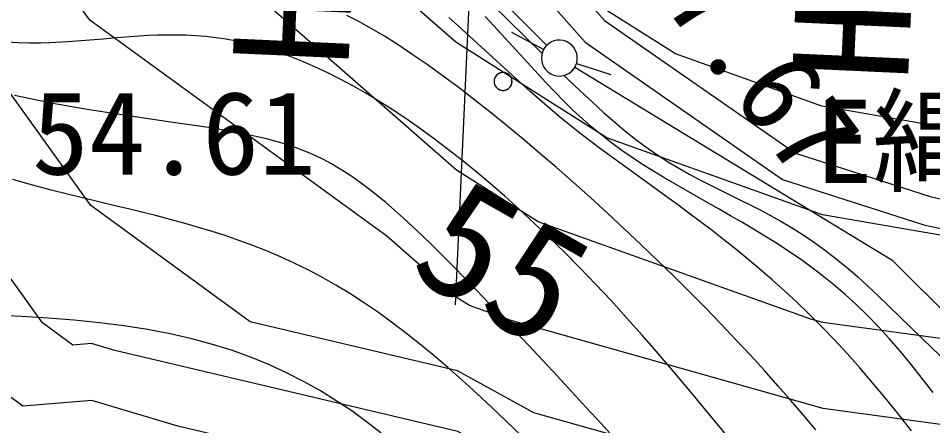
# Model space of a CAD drawing. Extents: x 42655 to 43811, y -141820 to -141156.
# Drawn here: x 43661.72 to 43674.45, y -141381.58 to -141375.91 of the extents above; entities that cross this region are included whole.
import ezdxf

# ---------------------------------------------------------------- set-up
doc = ezdxf.new("R2010")
doc.units = 0
for name, color, linetype in [('ZE_HICN', 7, 'Continuous'), ('ZE_LWCN', 7, 'Continuous'), ('地形', 7, 'Continuous')]:
    doc.layers.add(name, color=color, linetype=linetype)

msp = doc.modelspace()

# ---------------------------------------------------------------- linework, layer by layer
at = {"layer": 'ZE_HICN'}
msp.add_lwpolyline([(43685.825, -141389.927), (43685.298, -141389.747), (43683.134, -141388.438), (43679.65, -141386.224), (43678.567, -141385.582), (43678.031, -141385.201), (43675.684, -141382.91), (43672.93, -141382.534), (43668.898, -141381.398), (43667.834, -141380.811), (43664.953, -141380.131), (43662.734, -141378.517), (43660.987, -141376.089), (43657.63, -141375.005), (43654.981, -141374.016), (43653.018, -141373.439), (43652.533, -141373.325), (43651.818, -141373.165), (43647.441, -141372.335)], dxfattribs=at)
at = {"layer": 'ZE_LWCN'}
for points in [[(43685.824, -141382.577), (43684.581, -141381.828), (43683.099, -141380.993), (43682.574, -141380.682), (43681.687, -141380.052), (43677.998, -141378.275), (43676.006, -141377.67), (43672.904, -141377.133), (43670.866, -141376.406), (43667.803, -141374.47), (43667.218, -141373.958), (43664.181, -141372.184), (43662.7, -141371.196), (43659.876, -141370.576), (43657.606, -141369.999), (43656.175, -141369.578), (43652.512, -141368.717), (43648.78, -141367.883), (43647.414, -141366.657)], [(43685.824, -141384.347), (43683.108, -141382.816), (43681.572, -141381.907), (43678.981, -141380.065), (43678.004, -141379.594), (43677.477, -141379.434), (43672.911, -141378.643), (43669.911, -141377.573), (43667.812, -141376.246), (43665.207, -141373.967), (43663.525, -141372.985), (43662.706, -141372.439), (43661.142, -141372.095), (43657.612, -141371.198), (43655.386, -141370.543), (43652.517, -141369.869), (43648.28, -141368.922), (43647.424, -141368.759), (43646.711, -141368.756), (43643.101, -141367.91), (43642.629, -141367.549), (43642.328, -141367.178), (43641.42, -141366.82)], [(43685.825, -141386.166), (43683.116, -141384.64), (43680.57, -141383.132), (43678.012, -141381.313), (43677.443, -141380.758), (43672.919, -141380.141), (43672.751, -141380.094), (43668.957, -141378.74), (43667.82, -141378.022), (43663.196, -141373.977), (43662.87, -141373.787), (43662.712, -141373.681), (43662.409, -141373.615), (43657.617, -141372.397), (43654.597, -141371.508), (43652.523, -141371.021), (43649.459, -141370.336), (43647.429, -141369.951)], [(43685.825, -141388.114), (43683.125, -141386.481), (43682.697, -141386.21), (43679.568, -141384.357), (43678.022, -141383.257), (43676.564, -141381.834), (43672.924, -141381.338), (43668.581, -141380.114), (43668.002, -141379.907), (43667.829, -141379.798), (43666.85, -141378.942), (43662.722, -141375.939), (43661.968, -141374.89), (43659.198, -141373.996), (43657.623, -141373.596), (43653.807, -141372.474), (43652.528, -141372.173), (43650.638, -141371.75), (43647.435, -141371.143)], [(43685.825, -141391.599), (43684.231, -141391.052), (43683.144, -141390.394), (43679.661, -141388.181), (43678.04, -141387.084), (43677.109, -141386.236), (43674.804, -141383.986), (43672.936, -141383.731), (43670.2, -141382.96), (43667.838, -141381.656), (43663.066, -141380.531), (43662.744, -141380.434), (43662.485, -141380.456), (43662.063, -141380.145), (43660.007, -141377.288), (43657.637, -141376.523), (43653.252, -141374.886), (43652.54, -141374.627), (43652.145, -141374.506), (43650.146, -141374.039), (43647.446, -141373.527)], [(43685.825, -141393.315), (43683.201, -141392.37), (43683.164, -141392.357), (43683.153, -141392.35), (43683.118, -141392.329), (43678.048, -141388.896), (43675.137, -141386.245), (43673.924, -141385.062), (43672.941, -141384.928), (43671.502, -141384.522), (43667.842, -141382.501), (43663.943, -141381.582), (43662.747, -141381.226), (43661.79, -141381.306), (43660.226, -141380.154), (43659.027, -141378.487), (43657.644, -141378.041), (43655.086, -141377.086), (43652.547, -141376.164), (43651.142, -141375.734), (43647.453, -141374.871)]]:
    msp.add_lwpolyline(points, dxfattribs=at)
at = {"layer": '地形'}
for p, q in [((43667.807, -141379.895), (43668.961, -141354.526)), ((43668.653, -141374.56), (43669.881, -141375.942)), ((43669.076, -141376.289), (43667.537, -141374.748)), ((43669.881, -141375.942), (43672.536, -141377.789)), ((43669.033, -141376.348), (43668.592, -141376.111)), ((43669.491, -141376.543), (43669.967, -141376.695)), ((43673.892, -141379.282), (43669.467, -141376.596)), ((43672.536, -141377.789), (43674.427, -141378.396)), ((43674.427, -141378.396), (43677.225, -141379.002)), ((43675.843, -141381.233), (43673.892, -141379.282))]:
    msp.add_line(p, q, dxfattribs=at)
for points in [[(43666.918, -141373.125), (43667.303, -141373.512), (43668.347, -141374.818), (43669.613, -141376.243), (43672.357, -141378.152), (43674.324, -141378.783), (43677.139, -141379.392), (43678, -141379.586), (43685.824, -141381.524)], [(43665.723, -141374.313), (43665.789, -141374.295), (43665.98, -141374.275), (43666.285, -141374.305), (43666.692, -141374.438), (43667.19, -141374.723), (43667.327, -141374.824), (43667.469, -141374.936), (43667.615, -141375.059), (43667.765, -141375.192), (43668.075, -141375.479), (43669.011, -141376.404)], [(43672.819, -141381.631), (43672.65, -141381.43), (43672.475, -141381.227), (43672.293, -141381.02), (43672.106, -141380.809), (43671.911, -141380.596), (43671.709, -141380.38), (43671.501, -141380.161), (43671.288, -141379.941), (43671.069, -141379.72), (43670.845, -141379.498), (43670.618, -141379.277), (43670.388, -141379.056), (43670.155, -141378.837), (43669.921, -141378.62), (43669.685, -141378.405), (43669.449, -141378.194), (43669.213, -141377.988), (43668.978, -141377.785), (43668.745, -141377.589), (43668.513, -141377.398), (43668.285, -141377.214), (43668.059, -141377.037), (43667.838, -141376.867), (43667.622, -141376.707), (43667.411, -141376.556), (43667.206, -141376.414), (43667.008, -141376.283), (43666.818, -141376.163), (43666.635, -141376.055), (43666.461, -141375.959), (43666.297, -141375.876)], [(43674.151, -141381.646), (43673.97, -141381.417), (43673.789, -141381.194), (43673.61, -141380.979), (43673.432, -141380.771), (43673.255, -141380.572), (43673.078, -141380.382), (43672.903, -141380.2), (43672.729, -141380.027), (43672.556, -141379.86), (43672.384, -141379.7), (43672.213, -141379.547), (43672.043, -141379.4), (43671.875, -141379.259), (43671.708, -141379.123), (43671.542, -141378.991), (43671.378, -141378.864), (43671.216, -141378.74), (43671.054, -141378.62), (43670.895, -141378.503), (43670.737, -141378.388), (43670.58, -141378.276), (43669.824, -141377.728), (43669.535, -141377.507), (43669.253, -141377.281), (43668.846, -141376.931), (43667.956, -141376.119), (43667.835, -141376.009), (43667.715, -141375.902)], [(43674.454, -141381.114), (43674.302, -141380.919), (43674.151, -141380.729), (43673.999, -141380.546), (43673.847, -141380.369), (43673.694, -141380.201), (43673.539, -141380.042), (43673.383, -141379.892), (43673.227, -141379.75), (43673.069, -141379.616), (43672.91, -141379.489), (43672.751, -141379.368), (43672.591, -141379.253), (43672.432, -141379.144), (43672.272, -141379.039), (43672.112, -141378.939), (43671.952, -141378.842), (43671.793, -141378.748), (43671.635, -141378.657), (43671.477, -141378.567), (43671.32, -141378.479), (43670.706, -141378.126), (43670.409, -141377.943), (43670.263, -141377.847), (43670.12, -141377.748), (43669.979, -141377.645), (43669.841, -141377.538), (43669.706, -141377.425), (43669.573, -141377.308), (43669.442, -141377.188), (43669.314, -141377.063), (43669.063, -141376.807), (43668.34, -141376.016), (43668.221, -141375.886)], [(43673.815, -141384.403), (43671.292, -141381.361), (43671.069, -141381.093), (43670.847, -141380.829), (43670.626, -141380.571), (43670.406, -141380.319), (43670.188, -141380.074), (43669.971, -141379.837), (43669.755, -141379.607), (43669.541, -141379.385), (43669.328, -141379.17), (43669.117, -141378.963), (43668.907, -141378.763), (43668.7, -141378.571), (43668.494, -141378.387), (43668.291, -141378.21), (43668.089, -141378.041), (43667.889, -141377.879), (43667.692, -141377.725), (43667.497, -141377.578), (43667.305, -141377.438), (43667.115, -141377.306), (43666.927, -141377.182), (43666.743, -141377.064), (43666.561, -141376.955), (43666.381, -141376.852), (43666.205, -141376.757), (43666.032, -141376.67), (43665.861, -141376.59), (43665.694, -141376.517), (43665.531, -141376.451), (43665.37, -141376.393), (43665.213, -141376.342), (43665.059, -141376.298), (43664.908, -141376.26), (43664.76, -141376.229), (43664.615, -141376.203), (43664.473, -141376.182), (43664.333, -141376.167), (43664.195, -141376.156), (43664.059, -141376.148), (43663.925, -141376.145), (43663.793, -141376.145), (43663.663, -141376.147), (43663.534, -141376.153), (43663.406, -141376.16), (43663.28, -141376.169), (43663.154, -141376.179), (43663.029, -141376.189), (43662.905, -141376.201), (43662.411, -141376.242), (43662.164, -141376.255), (43662.039, -141376.258), (43661.883, -141376.258), (43661.725, -141376.254), (43661.566, -141376.245)], [(43669.003, -141376.466), (43669.007, -141376.511), (43669.019, -141376.554), (43669.038, -141376.594), (43669.065, -141376.631), (43669.097, -141376.662), (43669.134, -141376.686), (43669.176, -141376.704), (43669.219, -141376.714), (43669.264, -141376.716), (43669.309, -141376.71), (43669.351, -141376.696), (43669.391, -141376.675), (43669.426, -141376.647), (43669.455, -141376.613), (43669.478, -141376.575), (43669.494, -141376.533), (43669.502, -141376.489), (43669.502, -141376.444), (43669.494, -141376.4), (43669.478, -141376.358), (43669.455, -141376.319), (43669.426, -141376.286), (43669.391, -141376.258), (43669.351, -141376.236), (43669.309, -141376.222), (43669.264, -141376.216), (43669.219, -141376.218), (43669.176, -141376.228), (43669.134, -141376.246), (43669.097, -141376.271), (43669.065, -141376.302), (43669.038, -141376.338), (43669.019, -141376.378), (43669.007, -141376.422), (43669.003, -141376.466)], [(43669.003, -141376.466), (43669.007, -141376.511), (43669.019, -141376.554), (43669.038, -141376.594), (43669.065, -141376.631), (43669.097, -141376.662), (43669.134, -141376.686), (43669.176, -141376.704), (43669.219, -141376.714), (43669.264, -141376.716), (43669.309, -141376.71), (43669.351, -141376.696), (43669.391, -141376.675), (43669.426, -141376.647), (43669.455, -141376.613), (43669.478, -141376.575), (43669.494, -141376.533), (43669.502, -141376.489), (43669.502, -141376.444), (43669.494, -141376.4), (43669.478, -141376.358), (43669.455, -141376.319), (43669.426, -141376.286), (43669.391, -141376.258), (43669.351, -141376.236), (43669.309, -141376.222), (43669.264, -141376.216), (43669.219, -141376.218), (43669.176, -141376.228), (43669.134, -141376.246), (43669.097, -141376.271), (43669.065, -141376.302), (43669.038, -141376.338), (43669.019, -141376.378), (43669.007, -141376.422), (43669.003, -141376.466)], [(43668.594, -141376.789), (43668.592, -141376.767), (43668.585, -141376.744), (43668.575, -141376.724), (43668.561, -141376.705), (43668.544, -141376.69), (43668.525, -141376.678), (43668.503, -141376.669), (43668.48, -141376.665), (43668.457, -141376.665), (43668.435, -141376.669), (43668.413, -141376.678), (43668.394, -141376.69), (43668.377, -141376.705), (43668.363, -141376.724), (43668.352, -141376.744), (43668.346, -141376.767), (43668.344, -141376.789)], [(43668.344, -141376.789), (43668.346, -141376.812), (43668.352, -141376.833), (43668.362, -141376.854), (43668.375, -141376.872), (43668.391, -141376.887), (43668.41, -141376.9), (43668.43, -141376.908), (43668.452, -141376.913), (43668.475, -141376.914), (43668.497, -141376.911), (43668.518, -141376.904), (43668.538, -141376.894), (43668.555, -141376.88), (43668.57, -141376.863), (43668.582, -141376.844), (43668.589, -141376.823), (43668.593, -141376.801), (43668.593, -141376.778), (43668.589, -141376.756), (43668.582, -141376.735), (43668.57, -141376.716), (43668.555, -141376.699), (43668.538, -141376.685), (43668.518, -141376.675), (43668.497, -141376.668), (43668.475, -141376.665), (43668.452, -141376.666), (43668.43, -141376.671), (43668.41, -141376.679), (43668.391, -141376.692), (43668.375, -141376.707), (43668.362, -141376.725), (43668.352, -141376.746), (43668.346, -141376.767), (43668.344, -141376.789)], [(43668.344, -141376.789), (43668.346, -141376.812), (43668.352, -141376.835), (43668.363, -141376.855), (43668.377, -141376.874), (43668.394, -141376.889), (43668.413, -141376.901), (43668.435, -141376.91), (43668.457, -141376.914), (43668.48, -141376.914), (43668.503, -141376.91), (43668.525, -141376.901), (43668.544, -141376.889), (43668.561, -141376.874), (43668.575, -141376.855), (43668.585, -141376.835), (43668.592, -141376.812), (43668.594, -141376.789)], [(43669.319, -141376.707), (43669.38, -141376.766), (43669.544, -141376.923), (43669.707, -141377.075), (43669.868, -141377.221), (43670.027, -141377.36), (43670.184, -141377.49), (43670.337, -141377.611), (43670.488, -141377.722), (43670.636, -141377.823), (43670.781, -141377.916), (43670.925, -141378.002), (43671.067, -141378.082), (43671.207, -141378.157), (43671.347, -141378.228), (43671.486, -141378.298), (43671.625, -141378.366), (43672.047, -141378.577), (43672.19, -141378.653), (43672.335, -141378.734), (43672.482, -141378.821), (43672.632, -141378.915), (43672.786, -141379.018), (43672.943, -141379.131), (43673.104, -141379.254), (43673.269, -141379.39), (43673.405, -141379.508), (43673.685, -141379.766), (43674.445, -141380.501), (43674.607, -141380.656)], [(43670.039, -141381.77), (43669.832, -141381.545), (43669.626, -141381.321), (43669.422, -141381.1), (43669.221, -141380.883), (43669.023, -141380.67), (43668.829, -141380.462), (43668.639, -141380.26), (43668.454, -141380.064), (43668.275, -141379.876), (43668.102, -141379.696), (43667.936, -141379.525), (43667.778, -141379.363), (43667.626, -141379.211), (43667.481, -141379.068), (43667.343, -141378.933), (43667.21, -141378.807), (43667.082, -141378.689), (43666.958, -141378.579), (43666.839, -141378.475), (43666.723, -141378.379), (43666.61, -141378.29), (43666.5, -141378.207), (43666.392, -141378.13), (43666.285, -141378.059), (43666.18, -141377.994), (43666.075, -141377.933), (43665.97, -141377.877), (43665.865, -141377.826), (43665.759, -141377.778), (43665.651, -141377.735), (43665.541, -141377.695), (43665.429, -141377.658), (43665.314, -141377.624), (43665.196, -141377.592), (43665.074, -141377.563), (43664.947, -141377.535), (43664.782, -141377.502), (43664.609, -141377.472), (43664.428, -141377.442), (43664.24, -141377.413), (43664.044, -141377.385), (43663.841, -141377.356), (43662.71, -141377.185), (43662.206, -141377.096), (43661.672, -141376.987)], [(43668.721, -141381.713), (43668.512, -141381.511), (43668.307, -141381.316), (43668.103, -141381.127), (43667.902, -141380.944), (43667.702, -141380.768), (43667.504, -141380.599), (43667.307, -141380.437), (43667.111, -141380.283), (43666.917, -141380.135), (43666.723, -141379.995), (43666.529, -141379.862), (43666.336, -141379.737), (43666.143, -141379.62), (43665.95, -141379.511), (43665.757, -141379.409), (43665.564, -141379.315), (43665.371, -141379.227), (43665.178, -141379.146), (43664.986, -141379.07), (43664.793, -141378.999), (43664.601, -141378.933), (43664.41, -141378.871), (43664.219, -141378.814), (43664.029, -141378.759), (43663.84, -141378.708), (43663.651, -141378.659), (43663.463, -141378.612), (43663.277, -141378.567), (43663.091, -141378.522), (43662.18, -141378.301), (43661.826, -141378.205), (43661.651, -141378.152)], [(43666.774, -141381.679), (43666.571, -141381.521), (43666.363, -141381.371), (43666.149, -141381.228), (43665.929, -141381.092), (43665.702, -141380.964), (43665.466, -141380.844), (43665.222, -141380.731), (43664.968, -141380.627), (43664.703, -141380.532), (43664.427, -141380.445), (43664.138, -141380.367), (43663.837, -141380.299), (43663.522, -141380.239), (43663.194, -141380.188), (43662.854, -141380.146), (43662.502, -141380.11), (43662.141, -141380.081), (43661.77, -141380.057), (43661.391, -141380.039)]]:
    msp.add_lwpolyline(points, dxfattribs=at)

# ---------------------------------------------------------------- texts
for s, height, rotation, p in [('HNO.21', 1.612, 87.395, (43666.316, -141376.6)), ('HKA4-2', 1.612, 87.395, (43674.101, -141376.807)), ('47.67', 1.1606, 306.9395, (43670.202, -141375.065)), ('55', 1.6119, 330.5284, (43667.117, -141379.46))]:
    msp.add_text(s, height=height, rotation=rotation, dxfattribs=at).set_placement(p)
for s, p in [('54.61', (43661.916, -141378.085)), ('E縄地421.0', (43672.822, -141378.202))]:
    msp.add_text(s, height=1.1606, dxfattribs=at).set_placement(p)

doc.saveas('drawing.dxf')
